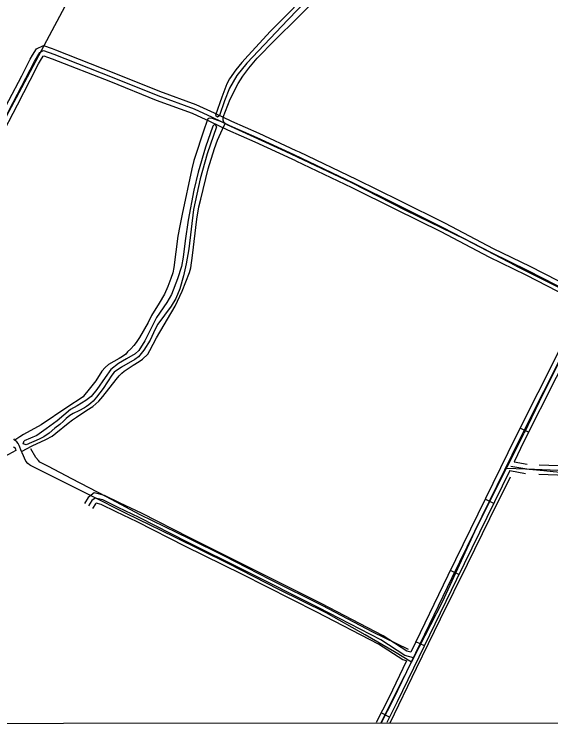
# Model space of a CAD drawing. Extents: x 3281947 to 3319794, y 715894 to 741249.
# Drawn here: x 3292928 to 3294621, y 721271 to 723513 of the extents above; entities that cross this region are included whole.
import ezdxf

# ---------------------------------------------------------------- set-up
doc = ezdxf.new("R2010")
doc.units = 0
for name, color, linetype in [('V-DTCH-CNTR', 7, 'Continuous'), ('V-GRID-FRAM', 7, 'Continuous'), ('V-ROAD-CNTR', 7, 'Continuous'), ('V-TOPO-SHOR', 7, 'Continuous')]:
    doc.layers.add(name, color=color, linetype=linetype)

msp = doc.modelspace()

# ---------------------------------------------------------------- linework, layer by layer
at = {"layer": 'V-DTCH-CNTR'}
for points in [[(3295596.8, 724339.4), (3295570.4, 724276.4), (3295503.3, 724140), (3295432.8, 723994.7), (3295337.8, 723802.9), (3295238.1, 723600.1), (3295118.7, 723353.7), (3294991.1, 723100.3), (3294895.4, 722914), (3294812, 722741.7), (3294698.7, 722520.1), (3294584, 722289.6), (3294536.5, 722191.2)], [(3292887.7, 723162.5), (3292944, 723266.6), (3293013.8, 723398.5), (3293105.3, 723570.9)], [(3294510.8, 722719.7), (3294351.1, 722802.6), (3294163.5, 722894.3), (3293992.7, 722981.3), (3293784.3, 723080.5), (3293599.6, 723164.7), (3293593.5, 723168.1), (3293589.9, 723170.2), (3293587.1, 723179.1), (3293587, 723188.8), (3293608.9, 723245.7), (3293634.2, 723294.4), (3293649.3, 723317.3), (3293667.9, 723343), (3293694.7, 723374.4), (3293750.5, 723431.5), (3293822.8, 723502.5), (3293879.2, 723561)], [(3293589.9, 723170.2), (3293553.1, 723183.8), (3293544.1, 723185.1), (3293540.7, 723184.4), (3293538.6, 723183), (3293528.4, 723153.2), (3293494.3, 723051.2), (3293488.2, 723025.5), (3293457.9, 722882), (3293450.5, 722845.9), (3293444.4, 722813.3), (3293431.8, 722714.2), (3293428.5, 722697.6), (3293422.3, 722678.9), (3293412.8, 722653.9), (3293401.8, 722630.3), (3293385.4, 722601.8), (3293360.7, 722562.8), (3293350.4, 722540.6), (3293323.7, 722493.4), (3293312.7, 722477.4), (3293305.1, 722468.3), (3293295.5, 722457.2), (3293285.8, 722447.5), (3293279.7, 722440.5), (3293270, 722432.8), (3293259.6, 722427.2), (3293225.8, 722408.3), (3293215.5, 722398.6), (3293204.5, 722387.4), (3293185.2, 722356.8), (3293156.4, 722320), (3293150.2, 722312.3), (3293145.4, 722306.1), (3293094.3, 722272.5), (3293013.6, 722217.4), (3292957.7, 722187.3), (3292945.3, 722179.6), (3292930.3, 722169.3)], [(3292951.4, 722133.9), (3292985.2, 722151.4), (3293028, 722171.7), (3293047.4, 722181.5), (3293059.1, 722191.3), (3293098.4, 722222.7), (3293111.5, 722233.8), (3293124.6, 722242.2), (3293157, 722263.9), (3293176.4, 722275.8), (3293186, 722284.1), (3293195, 722292.5), (3293208, 722307.1), (3293249.3, 722360.7), (3293259.6, 722371.8), (3293267.9, 722380.2), (3293274.8, 722386.4), (3293303.7, 722405.3), (3293322.4, 722417.2), (3293332.7, 722424.9), (3293349.2, 722440.9), (3293356.1, 722452), (3293377.3, 722491.6), (3293435.6, 722592.4), (3293458.2, 722638.9), (3293481.4, 722698.6), (3293484.8, 722712.5), (3293490.8, 722752), (3293504, 722867), (3293510.7, 722905.1), (3293516.8, 722929.4), (3293539.8, 723025.1), (3293559.5, 723089.6), (3293569.8, 723116), (3293584.8, 723150.7), (3293593.5, 723168.1)], [(3294510.8, 722719.7), (3294575.9, 722686.4), (3294697.7, 722625.4), (3294741.8, 722604.5)], [(3294084.1, 721275.6), (3294159.8, 721426.8), (3294181.1, 721468.4), (3294205.5, 721516), (3294278.8, 721659.2), (3294381.3, 721880.9), (3294483.2, 722085.4), (3294536.5, 722191.2)], [(3294181.1, 721468.4), (3294127.6, 721501.3), (3294035.4, 721555.3), (3293912.3, 721623.9), (3293762.6, 721698.3), (3293605.1, 721778.6), (3293432.7, 721863.6), (3293281.7, 721938), (3293168.2, 721994.2), (3293065.4, 722045.8), (3292979.8, 722089.7), (3292976.2, 722091.5), (3292970.9, 722095.6), (3292964.9, 722102.7), (3292953.5, 722128.7), (3292951.4, 722133.9), (3292943.9, 722152.4), (3292940.3, 722158.3), (3292936.1, 722163.6), (3292931.3, 722168.3), (3292930.3, 722169.3), (3292926.6, 722173)], [(3294481.1, 722081), (3294541.1, 722078.8), (3294599, 722073.7), (3294628, 722070.5), (3294650.8, 722067.9), (3294679.8, 722065.4), (3294701.2, 722059.4), (3294743.3, 722045.9), (3294919, 721976.3), (3295139.1, 721878.1), (3295278.1, 721823.4), (3295416.4, 721778.3), (3295608, 721704), (3295756.7, 721646.6), (3295922, 721583.9), (3295983.5, 721561.6), (3296027.1, 721542.6), (3296099.8, 721506), (3296245.1, 721449.3), (3296429, 721378.3), (3296606.1, 721310.1), (3296697.9, 721277.2)]]:
    msp.add_lwpolyline(points, dxfattribs=at)
at = {"layer": 'V-GRID-FRAM'}
msp.add_lwpolyline([(3286080.7, 739456.2), (3317564.6, 739474.5), (3317583.1, 721289.3), (3286083.3, 721271), (3286080.7, 739456.2)], dxfattribs=at)
at = {"layer": 'V-ROAD-CNTR'}
for p, q in [((3294550.5, 722193.9), (3294523.7, 722207.4)), ((3294440.6, 721969.6), (3294413.6, 721982.7)), ((3294330.9, 721744.9), (3294304, 721758)), ((3294222, 721519.9), (3294195, 721533)), ((3294112.1, 721295.1), (3294085.3, 721308.6))]:
    msp.add_line(p, q, dxfattribs=at)
for points in [[(3294086.8, 721278.5), (3294123, 721349.5), (3294309.8, 721735.8), (3294522.5, 722171.8), (3294828.1, 722777.9), (3295161.5, 723453.3), (3295440.2, 724017.9), (3295551.1, 724246.3), (3295619.2, 724394.4), (3295661.9, 724489)], [(3292632, 722784.2), (3292710.2, 722879.1), (3292762.2, 722959.2), (3292812.1, 723040.7), (3292868.9, 723127.6), (3292924.7, 723234.5), (3292965.2, 723311.6), (3292991.8, 723364.2), (3293008.8, 723392.9), (3293020.9, 723398.5), (3293053, 723386.9), (3293236.8, 723314.7), (3293381.4, 723256.4), (3293495.7, 723214.5), (3293552.5, 723188.4), (3293607.5, 723162.3), (3293693, 723124.2), (3293810.2, 723070.2), (3293999.7, 722979.7), (3294136.9, 722911.7), (3294280.3, 722840.5), (3294432.2, 722760.9), (3294548.2, 722704.4), (3294681.4, 722636.3)], [(3292986.1, 723384.1), (3292998.2, 723404.5), (3293020.2, 723414.7), (3293047.3, 723404.9)], [(3293048.1, 723404.6), (3293058.3, 723400.9), (3293242.4, 723328.6), (3293386.8, 723270.4), (3293501.4, 723228.4), (3293558.8, 723202), (3293613.8, 723175.9), (3293699.2, 723137.8), (3293816.6, 723083.7), (3293827, 723078.7)], [(3292629.4, 722804.7), (3292698, 722888), (3292749.5, 722967.2), (3292799.4, 723048.7), (3292855.9, 723135.2), (3292911.4, 723241.4), (3292951.9, 723318.4), (3292978.6, 723371.5), (3292986.1, 723384.1)], [(3293011.2, 723367.6), (3293019.3, 723381.2), (3293021.6, 723382.3), (3293033.4, 723378)], [(3293033.4, 723378), (3293047.7, 723372.9), (3293231.3, 723300.7), (3293376, 723242.4), (3293489.9, 723200.6), (3293546.1, 723174.8), (3293601.3, 723148.7), (3293686.8, 723110.5), (3293803.8, 723056.6), (3293815.1, 723051.2)], [(3292647.3, 722779.2), (3292722.3, 722870.2), (3292774.9, 722951.2), (3292824.8, 723032.6), (3292881.8, 723120), (3292938, 723227.5), (3292978.6, 723304.7), (3293004.9, 723357), (3293011.2, 723367.6)], [(3295079, 723252.3), (3294841.5, 722771.2), (3294535.9, 722165.1), (3294504.6, 722100.9)], [(3293827, 723078.7), (3294006.2, 722993.2), (3294143.6, 722925.2), (3294287.1, 722853.9), (3294439, 722774.3), (3294554.9, 722717.8), (3294688.1, 722649.7), (3294735.2, 722626.9)], [(3293816.8, 723050.4), (3293993.1, 722966.2), (3294130.3, 722898.3), (3294273.5, 722827.2), (3294425.5, 722747.5), (3294541.5, 722691), (3294674.7, 722622.9), (3294721.7, 722600.1)], [(3294721.7, 722600.1), (3294509.1, 722178.4), (3294296.3, 721742.4), (3294179, 721499.9)], [(3294504.6, 722100.9), (3294546.1, 722093.4)], [(3294491, 722072.9), (3294323.3, 721729.3), (3294136.4, 721342.9), (3294103.7, 721278.5)], [(3294491, 722072.9), (3294540.7, 722063.9)], [(3294494.2, 722087.5), (3294544.6, 722078.4), (3294643.1, 722074.4), (3294708.7, 722065.3), (3294763.7, 722039.7), (3294895.4, 721987.6), (3295004.4, 721945.2), (3295128.5, 721890.3), (3295317.2, 721816.6), (3295438.8, 721770.2), (3295532.7, 721735.7), (3295605.8, 721709.7), (3295682.6, 721680.6), (3295776.1, 721648.6), (3295907.4, 721591.6), (3296064.1, 721530.2), (3296222.6, 721465.7), (3296369.8, 721407.4), (3296582.1, 721323.9), (3296699.3, 721280)], [(3294584, 722091.8), (3294644.5, 722089.4), (3294685, 722083.7)], [(3294582.8, 722061.9), (3294641.8, 722059.5), (3294680.9, 722054)], [(3294179, 721499.9), (3294166.7, 721503.2), (3294092.4, 721551.6), (3293896, 721653.3), (3293659.2, 721772.7), (3293481.6, 721860.5), (3293329.4, 721938.3), (3293262.8, 721970.4), (3293212.4, 721994.6), (3293180.1, 722002.6), (3293161.6, 721988.6), (3293149.7, 721969.2)], [(3294187.1, 721482.2), (3294160.5, 721489.4), (3294084.9, 721538.6), (3293889.2, 721640), (3293652.5, 721759.3), (3293474.9, 721847.1), (3293322.7, 721924.9), (3293256.3, 721956.9), (3293207.3, 721980.4), (3293183.5, 721986.3), (3293172.9, 721978.3), (3293162.5, 721961.4)], [(3294165.7, 721472.4), (3294154.3, 721475.5), (3294077.3, 721525.6), (3293882.4, 721626.6), (3293645.8, 721745.9), (3293468.1, 721833.7), (3293316.1, 721911.5), (3293249.8, 721943.4), (3293202.2, 721966.3), (3293186.8, 721970), (3293184.2, 721968.1), (3293175.2, 721953.5)], [(3294165.7, 721472.4), (3294109.5, 721356.2), (3294070, 721278.5)]]:
    msp.add_lwpolyline(points, dxfattribs=at)
at = {"layer": 'V-TOPO-SHOR'}
for points in [[(3293971.5, 723701), (3293964.9, 723708.3), (3293960.5, 723705.8), (3293942.6, 723687), (3293894.6, 723625.2), (3293864.4, 723593.3), (3293832.8, 723557.2), (3293787.4, 723510.6), (3293735.9, 723459.2), (3293701.6, 723421.7), (3293665.9, 723382.8), (3293645.9, 723360.6), (3293627.4, 723337.7), (3293606.9, 723309.9), (3293598.6, 723294), (3293583, 723251.7), (3293563.3, 723194.2), (3293569.3, 723189.7), (3293575.4, 723194)], [(3293971.5, 723701), (3293888.4, 723596.6), (3293791.6, 723495.7), (3293716, 723416.9), (3293662.3, 723358.4), (3293630.5, 723319.6), (3293607.6, 723280.3), (3293591.2, 723239.8), (3293575.4, 723194)], [(3293566.1, 723157.7), (3293536.9, 723073.2), (3293514.8, 722994.1), (3293493.9, 722896.6), (3293478.6, 722773), (3293470.6, 722725.5), (3293461.9, 722688), (3293450.2, 722647), (3293437.9, 722616.6), (3293422.7, 722591.6), (3293381.4, 722535.5), (3293373.2, 722518.9), (3293357.4, 722484.3), (3293337.3, 722452.7), (3293320.2, 722431.9), (3293308.4, 722423.5), (3293267, 722399.5), (3293243.3, 722383.3), (3293235.7, 722374.4), (3293208.6, 722332.7), (3293188, 722304.6), (3293177.3, 722292.7), (3293169.7, 722285.5), (3293163.7, 722280.7), (3293156.1, 722275.3), (3293149.5, 722271.7), (3293132.4, 722262.2), (3293114, 722253.1), (3293104, 722246.5), (3293092.1, 722237), (3293083.3, 722228.6), (3293071.5, 722219), (3293056.7, 722207.1), (3293038.4, 722191.5), (3293021.2, 722179.6), (3293006.4, 722172.4), (3292966.1, 722154.3), (3292956.4, 722157.8), (3292959.1, 722167.4)], [(3293566.1, 723157.7), (3293561.8, 723167.6), (3293555, 723160.4), (3293531.9, 723094), (3293508.2, 723014.4), (3293494.7, 722958.3), (3293476.6, 722863.5), (3293467.3, 722797.8), (3293460.6, 722746.7), (3293455.3, 722716.9), (3293443.1, 722678.2), (3293424.5, 722628.9), (3293409.5, 722603.3), (3293376.6, 722556.1), (3293364.9, 722533.2), (3293339.7, 722482.6), (3293320.8, 722451.9), (3293309.1, 722441.5), (3293282.3, 722425.4), (3293256.8, 722410.8), (3293232.7, 722392), (3293215.3, 722366.6), (3293189.2, 722329.1), (3293170.7, 722306.9), (3293153.5, 722294.3), (3293126.6, 722277.1), (3293105.9, 722265.9), (3293064, 722230.4), (3293029.4, 722204.5), (3292999.8, 722184.3), (3292959.1, 722167.4)], [(3292925.9, 722148), (3292931.6, 722144.5), (3292933.6, 722136.3), (3292898.6, 722117.1)], [(3294171.6, 721508.3), (3294059.4, 721563.6), (3293902, 721646.3), (3293736.4, 721728.3), (3293589.5, 721804.1), (3293481.4, 721858.1), (3293325.5, 721933.9), (3293218.7, 721990), (3293109.9, 722046.7), (3293036.5, 722086.4), (3293009.4, 722099.3), (3293004.6, 722104.8), (3292996.2, 722114.5), (3292980.1, 722142)], [(3294492, 722052.5), (3294427.5, 721920.9), (3294356.5, 721776.4), (3294271.7, 721604.4), (3294195.7, 721448.7), (3294113.3, 721275.7)]]:
    msp.add_lwpolyline(points, dxfattribs=at)

doc.saveas('drawing.dxf')
